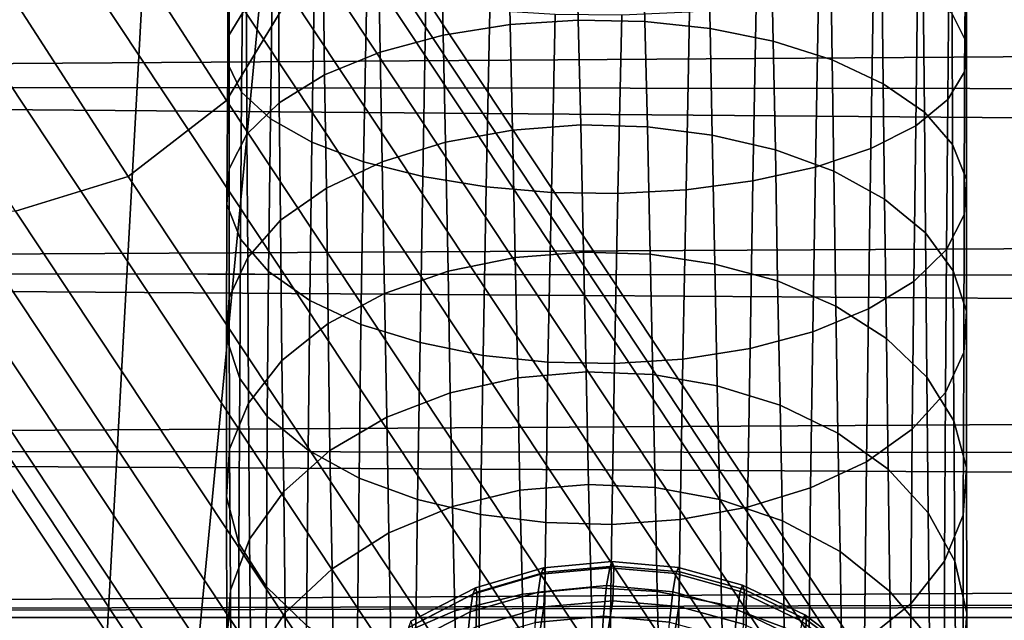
# Model space of a CAD drawing. Extents: x -43.1 to 43.1, y -41.3 to 41.3.
# Tile 418 of 656: x 0.008 to 0.23, y -0.252 to -0.117. Entities that reach past the tile are written whole.
import ezdxf

# ---------------------------------------------------------------- set-up
doc = ezdxf.new("R2010")
doc.units = 0
for name, color, linetype in [('CABLE', 18, 'CONTINUOUS'), ('CEILING_SUPPORT', 254, 'CONTINUOUS'), ('CLAMP', 254, 'CONTINUOUS'), ('METAL_BASE', 254, 'CONTINUOUS'), ('WIRE', 254, 'CONTINUOUS')]:
    doc.layers.add(name, color=color, linetype=linetype)

msp = doc.modelspace()

# ---------------------------------------------------------------- linework, layer by layer
at = {"layer": 'CABLE'}
for points in [[(0.0549, -0.1348, 27.6563), (-0.0164, -0.0245, 27.3823), (-0.0022, -0.0005, 27.3879), (0.0693, -0.111, 27.6624)], [(0.0328, -0.1519, 27.6552), (-0.0385, -0.0415, 27.3812), (-0.0164, -0.0245, 27.3823), (0.0549, -0.1348, 27.6563)], [(0.1591, -0.2653, 28.2591), (0.0042, -0.032, 27.7138), (-0.0211, -0.0398, 27.7175), (0.1337, -0.2731, 28.2628)], [(0.1833, -0.2666, 28.252), (0.0285, -0.0333, 27.7066), (0.0042, -0.032, 27.7138), (0.1591, -0.2653, 28.2591)], [(0.2046, -0.2763, 28.2424), (0.0497, -0.0428, 27.6967), (0.0285, -0.0333, 27.7066), (0.1833, -0.2666, 28.252)], [(0.1337, -0.2731, 28.2628), (-0.0211, -0.0398, 27.7175), (-0.0432, -0.0568, 27.7165), (0.1117, -0.2902, 28.2619)], [(0.0074, -0.1597, 27.6589), (-0.064, -0.0492, 27.3844), (-0.0385, -0.0415, 27.3812), (0.0328, -0.1519, 27.6552)], [(0.2209, -0.2943, 28.2308), (0.0658, -0.0606, 27.6847), (0.0497, -0.0428, 27.6967), (0.2046, -0.2763, 28.2424)], [(0.1117, -0.2902, 28.2619), (-0.0432, -0.0568, 27.7165), (-0.0576, -0.0807, 27.7104), (0.0973, -0.3142, 28.2561)], [(0.2283, -0.3185, 28.219), (0.0731, -0.0846, 27.6725), (0.0658, -0.0606, 27.6847), (0.2209, -0.2943, 28.2308)], [(0.0973, -0.3142, 28.2561), (-0.0576, -0.0807, 27.7104), (-0.0614, -0.107, 27.7002), (0.0937, -0.3407, 28.2464)], [(0.2246, -0.345, 28.2093), (0.0693, -0.111, 27.6624), (0.0731, -0.0846, 27.6725), (0.2283, -0.3185, 28.219)], [(0.0937, -0.3407, 28.2464), (-0.0614, -0.107, 27.7002), (-0.0541, -0.1311, 27.688), (0.1011, -0.3649, 28.2347)], [(0.2103, -0.369, 28.2035), (0.0549, -0.1348, 27.6563), (0.0693, -0.111, 27.6624), (0.2246, -0.345, 28.2093)], [(0.1011, -0.3649, 28.2347), (-0.0541, -0.1311, 27.688), (-0.038, -0.1488, 27.6761), (0.1173, -0.3829, 28.2231)], [(0.1882, -0.3861, 28.2026), (0.0328, -0.1519, 27.6552), (0.0549, -0.1348, 27.6563), (0.2103, -0.369, 28.2035)], [(0.1173, -0.3829, 28.2231), (-0.038, -0.1488, 27.6761), (-0.0168, -0.1584, 27.6661), (0.1386, -0.3926, 28.2134)], [(0.1629, -0.3939, 28.2063), (0.0074, -0.1597, 27.6589), (0.0328, -0.1519, 27.6552), (0.1882, -0.3861, 28.2026)], [(0.1386, -0.3926, 28.2134), (-0.0168, -0.1584, 27.6661), (0.0074, -0.1597, 27.6589), (0.1629, -0.3939, 28.2063)]]:
    msp.add_3dface(points, dxfattribs=at)
at = {"layer": 'CEILING_SUPPORT'}
for points in [[(0.068, -0.0542, 101.9285), (0.7651, 0, 101.9285), (0.7651, -0.7651, 101.9285), (0, -0.7651, 101.9285)], [(0.068, -0.0542, 101.859), (0.7651, 0, 101.859), (0.7651, -0.7651, 101.859), (0, -0.7651, 101.859)], [(0, -0.7651, 101.9285), (0.0377, -0.0783, 101.9285), (0.068, -0.0542, 101.9285)], [(0.068, -0.0542, 101.859), (0, -0.7651, 101.859), (0.0377, -0.0783, 101.859)], [(0.0377, -0.0783, 101.9285), (0, -0.7651, 101.9285), (0, -0.0869, 101.9285)], [(0.0377, -0.0783, 101.859), (0, -0.7651, 101.859), (0, -0.0869, 101.859)]]:
    msp.add_3dface(points, dxfattribs=at)
at = {"layer": 'CLAMP'}
for points in [[(2.4258, -0.1101, 94.0417), (-0.6955, -0.1312, 94.0358), (0.0031, -0.1043, 94.0431)], [(2.4258, -0.1101, 93.1647), (0.0031, -0.1043, 93.1633), (-0.6955, -0.1312, 93.1706)], [(-0.6955, -0.1312, 94.0358), (2.4258, -0.1101, 94.0417), (2.4399, -0.1343, 94.0349)], [(2.4399, -0.1343, 93.1715), (2.4258, -0.1101, 93.1647), (-0.6955, -0.1312, 93.1706)], [(-0.6955, -0.1312, 94.0358), (2.4566, -0.1566, 94.0273), (-0.6955, -0.173, 94.0209)], [(-0.6955, -0.1312, 94.0358), (2.4399, -0.1343, 94.0349), (2.4566, -0.1566, 94.0273)], [(2.4399, -0.1343, 93.1715), (-0.6955, -0.1312, 93.1706), (2.4566, -0.1566, 93.1791)], [(-0.6955, -0.173, 93.1855), (2.4566, -0.1566, 93.1791), (-0.6955, -0.1312, 93.1706)], [(-0.6955, -0.173, 94.0209), (2.4566, -0.1566, 94.0273), (2.4756, -0.1768, 94.0193)], [(-0.6955, -0.173, 93.1855), (2.4756, -0.1768, 93.1871), (2.4566, -0.1566, 93.1791)], [(2.4756, -0.1768, 94.0193), (2.4967, -0.1947, 94.0112), (-0.6955, -0.173, 94.0209)], [(2.4967, -0.1947, 94.0112), (-0.6955, -0.2131, 94.0019), (-0.6955, -0.173, 94.0209)], [(2.4967, -0.1947, 93.1952), (2.4756, -0.1768, 93.1871), (-0.6955, -0.173, 93.1855)], [(-0.6955, -0.173, 93.1855), (-0.6955, -0.2131, 93.2045), (2.4967, -0.1947, 93.1952)], [(-0.6955, -0.2131, 94.0019), (2.4967, -0.1947, 94.0112), (2.5311, -0.2162, 94.0002)], [(2.5311, -0.2162, 93.2062), (2.4967, -0.1947, 93.1952), (-0.6955, -0.2131, 93.2045)], [(2.5311, -0.2162, 94.0002), (2.5691, -0.232, 93.9912), (-0.6955, -0.2131, 94.0019)], [(-0.6955, -0.2131, 94.0019), (2.5691, -0.232, 93.9912), (-0.6955, -0.2512, 93.9791)], [(2.5311, -0.2162, 93.2062), (-0.6955, -0.2131, 93.2045), (2.5691, -0.232, 93.2152)], [(-0.6955, -0.2512, 93.2273), (2.5691, -0.232, 93.2152), (-0.6955, -0.2131, 93.2045)], [(-0.6955, -0.2512, 93.9791), (2.5691, -0.232, 93.9912), (2.6097, -0.2412, 93.9856)], [(2.6097, -0.2412, 93.2208), (2.5691, -0.232, 93.2152), (-0.6955, -0.2512, 93.2273)], [(2.6097, -0.2412, 93.9856), (2.6306, -0.2431, 93.9843), (-0.6955, -0.2512, 93.9791)], [(-0.6955, -0.2512, 93.2273), (2.6306, -0.2431, 93.2221), (2.6097, -0.2412, 93.2208)], [(-0.6955, -0.2512, 93.9791), (2.6306, -0.2431, 93.9843), (3.3384, -0.2512, 93.9791)], [(3.3384, -0.2512, 93.2273), (2.6306, -0.2431, 93.2221), (-0.6955, -0.2512, 93.2273)], [(3.3384, -0.2512, 93.9791), (3.3384, -0.2868, 93.9527), (-0.6955, -0.2868, 93.9527), (-0.6955, -0.2512, 93.9791)], [(3.3384, -0.2512, 93.2273), (-0.6955, -0.2512, 93.2273), (-0.6955, -0.2868, 93.2537), (3.3384, -0.2868, 93.2537)]]:
    msp.add_3dface(points, dxfattribs=at)
at = {"layer": 'METAL_BASE'}
for points in [[(-1.669, 0.6609, 8.6989), (-0.8194, 1.6735, 8.6989), (0.4824, 1.903, 8.6989), (1.6271, -1.2421, 8.6989)], [(-0.9992, 1.3658, 8.6989), (-1.609, 0.3096, 8.6989), (-1.3972, -0.8914, 8.6989), (1.2928, 1.3658, 8.6989)], [(-1.3972, -0.8914, 8.6989), (-0.463, -1.6754, 8.6989), (0.7566, -1.6754, 8.6989), (1.2928, 1.3658, 8.6989)], [(-0.8992, 1.2466, 0.6411), (-1.4558, 0.2826, 0.6411), (-1.2625, -0.8137, 0.6411), (1.1929, 1.2466, 0.6411)], [(-1.2625, -0.8137, 0.6411), (-0.4098, -1.5292, 0.6411), (0.7034, -1.5292, 0.6411), (1.1929, 1.2466, 0.6411)], [(-0.8194, -1.6735, 8.6989), (-1.669, -0.6609, 8.6989), (-1.669, 0.6609, 8.6989), (1.6271, -1.2421, 8.6989)]]:
    msp.add_3dface(points, dxfattribs=at)
at = {"layer": 'WIRE'}
for points in [[(0.0555, -0.12, 1.4773), (0.0555, -0.0886, 1.4655), (0.0593, -0.0838, 1.4817), (0.0594, -0.1136, 1.4929)], [(0.2183, -0.1153, 1.49), (0.2182, -0.0851, 1.48), (0.2216, -0.0899, 1.4639), (0.2215, -0.1217, 1.4745)], [(0.0552, -0.1265, 1.4614), (0.0553, -0.0936, 1.449), (0.0555, -0.0886, 1.4655), (0.0555, -0.12, 1.4773)], [(0.2215, -0.1217, 1.4745), (0.2216, -0.0899, 1.4639), (0.2214, -0.0949, 1.4474), (0.2211, -0.1283, 1.4585)], [(0.1188, -0.1177, 1.5544), (0.1183, -0.0934, 1.5429), (0.1336, -0.0925, 1.545), (0.1341, -0.1167, 1.5563)], [(0.1341, -0.1167, 1.5563), (0.1336, -0.0925, 1.545), (0.1486, -0.0928, 1.5446), (0.1491, -0.117, 1.5558)], [(0.1491, -0.117, 1.5558), (0.1486, -0.0928, 1.5446), (0.1632, -0.094, 1.5417), (0.1638, -0.1186, 1.5529)], [(0.0583, -0.1329, 1.4458), (0.0587, -0.0984, 1.4329), (0.0553, -0.0936, 1.449), (0.0552, -0.1265, 1.4614)], [(0.0895, -0.1239, 1.5425), (0.0891, -0.0984, 1.5302), (0.1032, -0.0953, 1.5379), (0.1037, -0.1201, 1.5498)], [(0.1037, -0.1201, 1.5498), (0.1032, -0.0953, 1.5379), (0.1183, -0.0934, 1.5429), (0.1188, -0.1177, 1.5544)], [(0.1638, -0.1186, 1.5529), (0.1632, -0.094, 1.5417), (0.1775, -0.0963, 1.5361), (0.178, -0.1214, 1.5475)], [(0.2211, -0.1283, 1.4585), (0.2214, -0.0949, 1.4474), (0.2176, -0.0997, 1.4313), (0.2173, -0.1346, 1.443)], [(0.178, -0.1214, 1.5475), (0.1775, -0.0963, 1.5361), (0.1909, -0.0997, 1.528), (0.1913, -0.1256, 1.5396)], [(0.0648, -0.1389, 1.4313), (0.0653, -0.1029, 1.4179), (0.0587, -0.0984, 1.4329), (0.0583, -0.1329, 1.4458)], [(0.077, -0.129, 1.5327), (0.0767, -0.1026, 1.5199), (0.0891, -0.0984, 1.5302), (0.0895, -0.1239, 1.5425)], [(0.1913, -0.1256, 1.5396), (0.1909, -0.0997, 1.528), (0.2025, -0.1041, 1.5174), (0.2028, -0.131, 1.5294)], [(0.2173, -0.1346, 1.443), (0.2176, -0.0997, 1.4313), (0.2106, -0.1041, 1.4163), (0.2101, -0.1405, 1.4286)], [(0.0741, -0.1442, 1.4185), (0.0747, -0.1069, 1.4047), (0.0653, -0.1029, 1.4179), (0.0648, -0.1389, 1.4313)], [(0.0668, -0.1353, 1.5207), (0.0666, -0.1078, 1.5073), (0.0767, -0.1026, 1.5199), (0.077, -0.129, 1.5327)], [(0.2101, -0.1405, 1.4286), (0.2106, -0.1041, 1.4163), (0.2006, -0.108, 1.4031), (0.2, -0.1456, 1.4159)], [(0.2028, -0.131, 1.5294), (0.2025, -0.1041, 1.5174), (0.2118, -0.1094, 1.5046), (0.2121, -0.1374, 1.517)], [(0.0595, -0.1424, 1.5069), (0.0594, -0.1136, 1.4929), (0.0666, -0.1078, 1.5073), (0.0668, -0.1353, 1.5207)], [(0.0858, -0.1486, 1.4078), (0.0865, -0.1102, 1.3938), (0.0747, -0.1069, 1.4047), (0.0741, -0.1442, 1.4185)], [(0.2, -0.1456, 1.4159), (0.2006, -0.108, 1.4031), (0.1882, -0.1111, 1.3923), (0.1875, -0.1498, 1.4056)], [(0.0991, -0.1519, 1.3997), (0.0998, -0.1127, 1.3855), (0.0865, -0.1102, 1.3938), (0.0858, -0.1486, 1.4078)], [(0.2121, -0.1374, 1.517), (0.2118, -0.1094, 1.5046), (0.2183, -0.1153, 1.49), (0.2184, -0.1447, 1.5031)], [(0.1134, -0.1542, 1.3942), (0.1142, -0.1145, 1.3799), (0.0998, -0.1127, 1.3855), (0.0991, -0.1519, 1.3997)], [(0.1875, -0.1498, 1.4056), (0.1882, -0.1111, 1.3923), (0.1742, -0.1135, 1.3842), (0.1734, -0.1529, 1.3979)], [(0.0555, -0.1502, 1.4921), (0.0555, -0.12, 1.4773), (0.0594, -0.1136, 1.4929), (0.0595, -0.1424, 1.5069)], [(0.1281, -0.1555, 1.3913), (0.1289, -0.1154, 1.377), (0.1142, -0.1145, 1.3799), (0.1134, -0.1542, 1.3942)], [(0.1584, -0.1549, 1.393), (0.1592, -0.1149, 1.379), (0.1439, -0.1156, 1.3767), (0.143, -0.1557, 1.3908)], [(0.1734, -0.1529, 1.3979), (0.1742, -0.1135, 1.3842), (0.1592, -0.1149, 1.379), (0.1584, -0.1549, 1.393)], [(0.1193, -0.1415, 1.5683), (0.1188, -0.1177, 1.5544), (0.1341, -0.1167, 1.5563), (0.1347, -0.1403, 1.5701)], [(0.143, -0.1557, 1.3908), (0.1439, -0.1156, 1.3767), (0.1289, -0.1154, 1.377), (0.1281, -0.1555, 1.3913)], [(0.1347, -0.1403, 1.5701), (0.1341, -0.1167, 1.5563), (0.1491, -0.117, 1.5558), (0.1497, -0.1407, 1.5695)], [(0.1497, -0.1407, 1.5695), (0.1491, -0.117, 1.5558), (0.1638, -0.1186, 1.5529), (0.1643, -0.1426, 1.5666)], [(0.2184, -0.1447, 1.5031), (0.2183, -0.1153, 1.49), (0.2215, -0.1217, 1.4745), (0.2215, -0.1526, 1.4881)], [(0.1042, -0.1442, 1.564), (0.1037, -0.1201, 1.5498), (0.1188, -0.1177, 1.5544), (0.1193, -0.1415, 1.5683)], [(0.1643, -0.1426, 1.5666), (0.1638, -0.1186, 1.5529), (0.178, -0.1214, 1.5475), (0.1785, -0.1459, 1.5614)], [(0.055, -0.1582, 1.4768), (0.0552, -0.1265, 1.4614), (0.0555, -0.12, 1.4773), (0.0555, -0.1502, 1.4921)], [(0.09, -0.1486, 1.5572), (0.0895, -0.1239, 1.5425), (0.1037, -0.1201, 1.5498), (0.1042, -0.1442, 1.564)], [(0.1785, -0.1459, 1.5614), (0.178, -0.1214, 1.5475), (0.1913, -0.1256, 1.5396), (0.1917, -0.1507, 1.5538)], [(0.2215, -0.1526, 1.4881), (0.2215, -0.1217, 1.4745), (0.2211, -0.1283, 1.4585), (0.221, -0.1605, 1.4729)], [(0.0774, -0.1545, 1.5479), (0.077, -0.129, 1.5327), (0.0895, -0.1239, 1.5425), (0.09, -0.1486, 1.5572)], [(0.1917, -0.1507, 1.5538), (0.1913, -0.1256, 1.5396), (0.2028, -0.131, 1.5294), (0.2031, -0.157, 1.544)], [(0.0581, -0.166, 1.4618), (0.0583, -0.1329, 1.4458), (0.0552, -0.1265, 1.4614), (0.055, -0.1582, 1.4768)], [(0.221, -0.1605, 1.4729), (0.2211, -0.1283, 1.4585), (0.2173, -0.1346, 1.443), (0.217, -0.1683, 1.458)], [(0.0671, -0.1617, 1.5366), (0.0668, -0.1353, 1.5207), (0.077, -0.129, 1.5327), (0.0774, -0.1545, 1.5479)], [(0.0644, -0.1733, 1.4479), (0.0648, -0.1389, 1.4313), (0.0583, -0.1329, 1.4458), (0.0581, -0.166, 1.4618)], [(0.2031, -0.157, 1.544), (0.2028, -0.131, 1.5294), (0.2121, -0.1374, 1.517), (0.2123, -0.1646, 1.5322)], [(0.217, -0.1683, 1.458), (0.2173, -0.1346, 1.443), (0.2101, -0.1405, 1.4286), (0.2097, -0.1755, 1.4443)], [(0.0597, -0.1701, 1.5236), (0.0595, -0.1424, 1.5069), (0.0668, -0.1353, 1.5207), (0.0671, -0.1617, 1.5366)], [(0.2123, -0.1646, 1.5322), (0.2121, -0.1374, 1.517), (0.2184, -0.1447, 1.5031), (0.2185, -0.1731, 1.5189)], [(0.0737, -0.1798, 1.4356), (0.0741, -0.1442, 1.4185), (0.0648, -0.1389, 1.4313), (0.0644, -0.1733, 1.4479)], [(0.1048, -0.1732, 1.5851), (0.1042, -0.1442, 1.564), (0.1193, -0.1415, 1.5683), (0.1199, -0.1701, 1.589)], [(0.1199, -0.1701, 1.589), (0.1193, -0.1415, 1.5683), (0.1347, -0.1403, 1.5701), (0.1353, -0.1689, 1.5905)], [(0.1353, -0.1689, 1.5905), (0.1347, -0.1403, 1.5701), (0.1497, -0.1407, 1.5695), (0.1503, -0.1694, 1.5898)], [(0.1503, -0.1694, 1.5898), (0.1497, -0.1407, 1.5695), (0.1643, -0.1426, 1.5666), (0.1649, -0.1716, 1.5871)], [(0.2097, -0.1755, 1.4443), (0.2101, -0.1405, 1.4286), (0.2, -0.1456, 1.4159), (0.1995, -0.1817, 1.4322)], [(0.0555, -0.1791, 1.5094), (0.0555, -0.1502, 1.4921), (0.0595, -0.1424, 1.5069), (0.0597, -0.1701, 1.5236)], [(0.1649, -0.1716, 1.5871), (0.1643, -0.1426, 1.5666), (0.1785, -0.1459, 1.5614), (0.179, -0.1754, 1.5822)], [(0.0852, -0.1852, 1.4253), (0.0858, -0.1486, 1.4078), (0.0741, -0.1442, 1.4185), (0.0737, -0.1798, 1.4356)], [(0.0905, -0.1782, 1.5788), (0.09, -0.1486, 1.5572), (0.1042, -0.1442, 1.564), (0.1048, -0.1732, 1.5851)], [(0.179, -0.1754, 1.5822), (0.1785, -0.1459, 1.5614), (0.1917, -0.1507, 1.5538), (0.1921, -0.1811, 1.575)], [(0.1995, -0.1817, 1.4322), (0.2, -0.1456, 1.4159), (0.1875, -0.1498, 1.4056), (0.1869, -0.1869, 1.4224)], [(0.2185, -0.1731, 1.5189), (0.2184, -0.1447, 1.5031), (0.2215, -0.1526, 1.4881), (0.2215, -0.1822, 1.5047)], [(0.0549, -0.1883, 1.4949), (0.055, -0.1582, 1.4768), (0.0555, -0.1502, 1.4921), (0.0555, -0.1791, 1.5094)], [(0.0778, -0.185, 1.5703), (0.0774, -0.1545, 1.5479), (0.09, -0.1486, 1.5572), (0.0905, -0.1782, 1.5788)], [(0.0985, -0.1893, 1.4174), (0.0991, -0.1519, 1.3997), (0.0858, -0.1486, 1.4078), (0.0852, -0.1852, 1.4253)], [(0.1869, -0.1869, 1.4224), (0.1875, -0.1498, 1.4056), (0.1734, -0.1529, 1.3979), (0.1728, -0.1906, 1.4152)], [(0.1921, -0.1811, 1.575), (0.1917, -0.1507, 1.5538), (0.2031, -0.157, 1.544), (0.2035, -0.1884, 1.5658)], [(0.1127, -0.1922, 1.412), (0.1134, -0.1542, 1.3942), (0.0991, -0.1519, 1.3997), (0.0985, -0.1893, 1.4174)], [(0.1728, -0.1906, 1.4152), (0.1734, -0.1529, 1.3979), (0.1584, -0.1549, 1.393), (0.1577, -0.193, 1.4106)], [(0.2215, -0.1822, 1.5047), (0.2215, -0.1526, 1.4881), (0.221, -0.1605, 1.4729), (0.2209, -0.1915, 1.4902)], [(0.0674, -0.1933, 1.5598), (0.0671, -0.1617, 1.5366), (0.0774, -0.1545, 1.5479), (0.0778, -0.185, 1.5703)], [(0.1273, -0.1937, 1.4091), (0.1281, -0.1555, 1.3913), (0.1134, -0.1542, 1.3942), (0.1127, -0.1922, 1.412)], [(0.1577, -0.193, 1.4106), (0.1584, -0.1549, 1.393), (0.143, -0.1557, 1.3908), (0.1423, -0.194, 1.4086)], [(0.1423, -0.194, 1.4086), (0.143, -0.1557, 1.3908), (0.1281, -0.1555, 1.3913), (0.1273, -0.1937, 1.4091)], [(0.2035, -0.1884, 1.5658), (0.2031, -0.157, 1.544), (0.2123, -0.1646, 1.5322), (0.2126, -0.1971, 1.5548)], [(0.0579, -0.1974, 1.4807), (0.0581, -0.166, 1.4618), (0.055, -0.1582, 1.4768), (0.0549, -0.1883, 1.4949)], [(0.0599, -0.2029, 1.5477), (0.0597, -0.1701, 1.5236), (0.0671, -0.1617, 1.5366), (0.0674, -0.1933, 1.5598)], [(0.2209, -0.1915, 1.4902), (0.221, -0.1605, 1.4729), (0.217, -0.1683, 1.458), (0.2168, -0.2005, 1.4761)], [(0.0641, -0.2059, 1.4674), (0.0644, -0.1733, 1.4479), (0.0581, -0.166, 1.4618), (0.0579, -0.1974, 1.4807)], [(0.2126, -0.1971, 1.5548), (0.2123, -0.1646, 1.5322), (0.2185, -0.1731, 1.5189), (0.2187, -0.2069, 1.5424)], [(0.2168, -0.2005, 1.4761), (0.217, -0.1683, 1.458), (0.2097, -0.1755, 1.4443), (0.2093, -0.2088, 1.4631)], [(0.0556, -0.2133, 1.5346), (0.0555, -0.1791, 1.5094), (0.0597, -0.1701, 1.5236), (0.0599, -0.2029, 1.5477)], [(0.1053, -0.2006, 1.6092), (0.1048, -0.1732, 1.5851), (0.1199, -0.1701, 1.589), (0.1205, -0.1972, 1.6127)], [(0.1205, -0.1972, 1.6127), (0.1199, -0.1701, 1.589), (0.1353, -0.1689, 1.5905), (0.1359, -0.1959, 1.6141)], [(0.1359, -0.1959, 1.6141), (0.1353, -0.1689, 1.5905), (0.1503, -0.1694, 1.5898), (0.1509, -0.1965, 1.6134)], [(0.1509, -0.1965, 1.6134), (0.1503, -0.1694, 1.5898), (0.1649, -0.1716, 1.5871), (0.1654, -0.199, 1.6108)], [(0.1654, -0.199, 1.6108), (0.1649, -0.1716, 1.5871), (0.179, -0.1754, 1.5822), (0.1796, -0.2034, 1.6061)], [(0.0733, -0.2135, 1.4556), (0.0737, -0.1798, 1.4356), (0.0644, -0.1733, 1.4479), (0.0641, -0.2059, 1.4674)], [(0.091, -0.2061, 1.6035), (0.0905, -0.1782, 1.5788), (0.1048, -0.1732, 1.5851), (0.1053, -0.2006, 1.6092)], [(0.2187, -0.2069, 1.5424), (0.2185, -0.1731, 1.5189), (0.2215, -0.1822, 1.5047), (0.2215, -0.2174, 1.5291)], [(0.1796, -0.2034, 1.6061), (0.179, -0.1754, 1.5822), (0.1921, -0.1811, 1.575), (0.1926, -0.2097, 1.5995)], [(0.2093, -0.2088, 1.4631), (0.2097, -0.1755, 1.4443), (0.1995, -0.1817, 1.4322), (0.199, -0.2161, 1.4517)], [(0.0549, -0.224, 1.5211), (0.0549, -0.1883, 1.4949), (0.0555, -0.1791, 1.5094), (0.0556, -0.2133, 1.5346)], [(0.0782, -0.2136, 1.5958), (0.0778, -0.185, 1.5703), (0.0905, -0.1782, 1.5788), (0.091, -0.2061, 1.6035)], [(0.0848, -0.2198, 1.4458), (0.0852, -0.1852, 1.4253), (0.0737, -0.1798, 1.4356), (0.0733, -0.2135, 1.4556)], [(0.199, -0.2161, 1.4517), (0.1995, -0.1817, 1.4322), (0.1869, -0.1869, 1.4224), (0.1864, -0.222, 1.4424)], [(0.1926, -0.2097, 1.5995), (0.1921, -0.1811, 1.575), (0.2035, -0.1884, 1.5658), (0.2039, -0.2178, 1.5909)], [(0.2215, -0.2174, 1.5291), (0.2215, -0.1822, 1.5047), (0.2209, -0.1915, 1.4902), (0.2208, -0.2281, 1.5156)], [(0.0678, -0.2228, 1.5861), (0.0674, -0.1933, 1.5598), (0.0778, -0.185, 1.5703), (0.0782, -0.2136, 1.5958)], [(0.0979, -0.2246, 1.4382), (0.0985, -0.1893, 1.4174), (0.0852, -0.1852, 1.4253), (0.0848, -0.2198, 1.4458)], [(0.0577, -0.2345, 1.5079), (0.0579, -0.1974, 1.4807), (0.0549, -0.1883, 1.4949), (0.0549, -0.224, 1.5211)], [(0.1864, -0.222, 1.4424), (0.1869, -0.1869, 1.4224), (0.1728, -0.1906, 1.4152), (0.1722, -0.2263, 1.4356)], [(0.2039, -0.2178, 1.5909), (0.2035, -0.1884, 1.5658), (0.2126, -0.1971, 1.5548), (0.2129, -0.2276, 1.5807)], [(0.1121, -0.228, 1.433), (0.1127, -0.1922, 1.412), (0.0985, -0.1893, 1.4174), (0.0979, -0.2246, 1.4382)], [(0.1722, -0.2263, 1.4356), (0.1728, -0.1906, 1.4152), (0.1577, -0.193, 1.4106), (0.1571, -0.2291, 1.4313)], [(0.1268, -0.2298, 1.4302), (0.1273, -0.1937, 1.4091), (0.1127, -0.1922, 1.412), (0.1121, -0.228, 1.433)], [(0.2208, -0.2281, 1.5156), (0.2209, -0.1915, 1.4902), (0.2168, -0.2005, 1.4761), (0.2166, -0.2385, 1.5025)], [(0.0601, -0.2335, 1.575), (0.0599, -0.2029, 1.5477), (0.0674, -0.1933, 1.5598), (0.0678, -0.2228, 1.5861)], [(0.1417, -0.2302, 1.4296), (0.1423, -0.194, 1.4086), (0.1273, -0.1937, 1.4091), (0.1268, -0.2298, 1.4302)], [(0.1571, -0.2291, 1.4313), (0.1577, -0.193, 1.4106), (0.1423, -0.194, 1.4086), (0.1417, -0.2302, 1.4296)], [(0.1058, -0.2262, 1.6362), (0.1053, -0.2006, 1.6092), (0.1205, -0.1972, 1.6127), (0.121, -0.2225, 1.6393)], [(0.121, -0.2225, 1.6393), (0.1205, -0.1972, 1.6127), (0.1359, -0.1959, 1.6141), (0.1364, -0.2212, 1.6404)], [(0.1364, -0.2212, 1.6404), (0.1359, -0.1959, 1.6141), (0.1509, -0.1965, 1.6134), (0.1514, -0.2219, 1.6398)], [(0.1514, -0.2219, 1.6398), (0.1509, -0.1965, 1.6134), (0.1654, -0.199, 1.6108), (0.166, -0.2246, 1.6373)], [(0.2129, -0.2276, 1.5807), (0.2126, -0.1971, 1.5548), (0.2187, -0.2069, 1.5424), (0.2189, -0.2385, 1.5693)], [(0.0639, -0.2443, 1.4954), (0.0641, -0.2059, 1.4674), (0.0579, -0.1974, 1.4807), (0.0577, -0.2345, 1.5079)], [(0.166, -0.2246, 1.6373), (0.1654, -0.199, 1.6108), (0.1796, -0.2034, 1.6061), (0.1801, -0.2294, 1.633)], [(0.0915, -0.2321, 1.631), (0.091, -0.2061, 1.6035), (0.1053, -0.2006, 1.6092), (0.1058, -0.2262, 1.6362)], [(0.2166, -0.2385, 1.5025), (0.2168, -0.2005, 1.4761), (0.2093, -0.2088, 1.4631), (0.209, -0.2481, 1.4904)], [(0.0558, -0.245, 1.563), (0.0556, -0.2133, 1.5346), (0.0599, -0.2029, 1.5477), (0.0601, -0.2335, 1.575)], [(0.1801, -0.2294, 1.633), (0.1796, -0.2034, 1.6061), (0.1926, -0.2097, 1.5995), (0.1931, -0.2363, 1.6269)], [(0.0729, -0.253, 1.4844), (0.0733, -0.2135, 1.4556), (0.0641, -0.2059, 1.4674), (0.0639, -0.2443, 1.4954)], [(0.0787, -0.2402, 1.624), (0.0782, -0.2136, 1.5958), (0.091, -0.2061, 1.6035), (0.0915, -0.2321, 1.631)], [(0.2189, -0.2385, 1.5693), (0.2187, -0.2069, 1.5424), (0.2215, -0.2174, 1.5291), (0.2216, -0.2502, 1.557)], [(0.1931, -0.2363, 1.6269), (0.1926, -0.2097, 1.5995), (0.2039, -0.2178, 1.5909), (0.2043, -0.2453, 1.619)], [(0.209, -0.2481, 1.4904), (0.2093, -0.2088, 1.4631), (0.199, -0.2161, 1.4517), (0.1986, -0.2564, 1.4799)], [(0.055, -0.2569, 1.5505), (0.0549, -0.224, 1.5211), (0.0556, -0.2133, 1.5346), (0.0558, -0.245, 1.563)], [(0.0681, -0.2501, 1.6152), (0.0678, -0.2228, 1.5861), (0.0782, -0.2136, 1.5958), (0.0787, -0.2402, 1.624)], [(0.0843, -0.2603, 1.4752), (0.0848, -0.2198, 1.4458), (0.0733, -0.2135, 1.4556), (0.0729, -0.253, 1.4844)], [(0.1986, -0.2564, 1.4799), (0.199, -0.2161, 1.4517), (0.1864, -0.222, 1.4424), (0.186, -0.2632, 1.4714)], [(0.2043, -0.2453, 1.619), (0.2039, -0.2178, 1.5909), (0.2129, -0.2276, 1.5807), (0.2132, -0.2559, 1.6096)], [(0.2216, -0.2502, 1.557), (0.2215, -0.2174, 1.5291), (0.2208, -0.2281, 1.5156), (0.2208, -0.2621, 1.5446)], [(0.0974, -0.2659, 1.4681), (0.0979, -0.2246, 1.4382), (0.0848, -0.2198, 1.4458), (0.0843, -0.2603, 1.4752)], [(0.1216, -0.2459, 1.6682), (0.121, -0.2225, 1.6393), (0.1364, -0.2212, 1.6404), (0.137, -0.2444, 1.6692)], [(0.137, -0.2444, 1.6692), (0.1364, -0.2212, 1.6404), (0.1514, -0.2219, 1.6398), (0.1519, -0.2453, 1.6686)], [(0.0604, -0.2617, 1.6051), (0.0601, -0.2335, 1.575), (0.0678, -0.2228, 1.5861), (0.0681, -0.2501, 1.6152)], [(0.1063, -0.2497, 1.6655), (0.1058, -0.2262, 1.6362), (0.121, -0.2225, 1.6393), (0.1216, -0.2459, 1.6682)], [(0.1519, -0.2453, 1.6686), (0.1514, -0.2219, 1.6398), (0.166, -0.2246, 1.6373), (0.1664, -0.2482, 1.6663)], [(0.186, -0.2632, 1.4714), (0.1864, -0.222, 1.4424), (0.1722, -0.2263, 1.4356), (0.1717, -0.2681, 1.4652)], [(0.0577, -0.2686, 1.5383), (0.0577, -0.2345, 1.5079), (0.0549, -0.224, 1.5211), (0.055, -0.2569, 1.5505)], [(0.1116, -0.2698, 1.4631), (0.1121, -0.228, 1.433), (0.0979, -0.2246, 1.4382), (0.0974, -0.2659, 1.4681)], [(0.1664, -0.2482, 1.6663), (0.166, -0.2246, 1.6373), (0.1801, -0.2294, 1.633), (0.1805, -0.2534, 1.6624)], [(0.0919, -0.2559, 1.6609), (0.0915, -0.2321, 1.631), (0.1058, -0.2262, 1.6362), (0.1063, -0.2497, 1.6655)], [(0.1262, -0.272, 1.4604), (0.1268, -0.2298, 1.4302), (0.1121, -0.228, 1.433), (0.1116, -0.2698, 1.4631)], [(0.1717, -0.2681, 1.4652), (0.1722, -0.2263, 1.4356), (0.1571, -0.2291, 1.4313), (0.1565, -0.2712, 1.4613)], [(0.2132, -0.2559, 1.6096), (0.2129, -0.2276, 1.5807), (0.2189, -0.2385, 1.5693), (0.2191, -0.2678, 1.5991)], [(0.2208, -0.2621, 1.5446), (0.2208, -0.2281, 1.5156), (0.2166, -0.2385, 1.5025), (0.2165, -0.2737, 1.5325)], [(0.1411, -0.2725, 1.4597), (0.1417, -0.2302, 1.4296), (0.1268, -0.2298, 1.4302), (0.1262, -0.272, 1.4604)], [(0.1565, -0.2712, 1.4613), (0.1571, -0.2291, 1.4313), (0.1417, -0.2302, 1.4296), (0.1411, -0.2725, 1.4597)], [(0.1805, -0.2534, 1.6624), (0.1801, -0.2294, 1.633), (0.1931, -0.2363, 1.6269), (0.1935, -0.2609, 1.6568)], [(0.079, -0.2645, 1.6545), (0.0787, -0.2402, 1.624), (0.0915, -0.2321, 1.631), (0.0919, -0.2559, 1.6609)], [(0.056, -0.2742, 1.5941), (0.0558, -0.245, 1.563), (0.0601, -0.2335, 1.575), (0.0604, -0.2617, 1.6051)], [(0.0637, -0.2795, 1.5268), (0.0639, -0.2443, 1.4954), (0.0577, -0.2345, 1.5079), (0.0577, -0.2686, 1.5383)], [(0.1935, -0.2609, 1.6568), (0.1931, -0.2363, 1.6269), (0.2043, -0.2453, 1.619), (0.2047, -0.2704, 1.6496)], [(0.1263, -0.24, 2.6634), (0.1257, -0.2414, 2.6047), (0.1412, -0.24, 2.6044), (0.1417, -0.2386, 2.6632)], [(0.1267, -0.241, 2.7217), (0.1263, -0.24, 2.6634), (0.1417, -0.2386, 2.6632), (0.1421, -0.2396, 2.7217)], [(0.1417, -0.2386, 2.6632), (0.1412, -0.24, 2.6044), (0.1561, -0.2413, 2.6043), (0.1567, -0.2399, 2.6631)], [(0.1421, -0.2396, 2.7217), (0.1417, -0.2386, 2.6632), (0.1567, -0.2399, 2.6631), (0.157, -0.2409, 2.7216)], [(0.2165, -0.2737, 1.5325), (0.2166, -0.2385, 1.5025), (0.209, -0.2481, 1.4904), (0.2088, -0.2843, 1.5214)], [(0.2191, -0.2678, 1.5991), (0.2189, -0.2385, 1.5693), (0.2216, -0.2502, 1.557), (0.2217, -0.2805, 1.5879)], [(0.0684, -0.2752, 1.6466), (0.0681, -0.2501, 1.6152), (0.0787, -0.2402, 1.624), (0.079, -0.2645, 1.6545)], [(0.1104, -0.2459, 2.6051), (0.1098, -0.2499, 2.5465), (0.1251, -0.2455, 2.5459), (0.1257, -0.2414, 2.6047)], [(0.111, -0.2445, 2.6635), (0.1104, -0.2459, 2.6051), (0.1257, -0.2414, 2.6047), (0.1263, -0.24, 2.6634)], [(0.1113, -0.2455, 2.7216), (0.111, -0.2445, 2.6635), (0.1263, -0.24, 2.6634), (0.1267, -0.241, 2.7217)], [(0.1111, -0.2533, 2.8359), (0.1113, -0.2455, 2.7216), (0.1267, -0.241, 2.7217), (0.1264, -0.2488, 2.8365)], [(0.1257, -0.2414, 2.6047), (0.1251, -0.2455, 2.5459), (0.1405, -0.244, 2.5456), (0.1412, -0.24, 2.6044)], [(0.1264, -0.2488, 2.8365), (0.1267, -0.241, 2.7217), (0.1421, -0.2396, 2.7217), (0.1419, -0.2474, 2.8367)], [(0.1412, -0.24, 2.6044), (0.1405, -0.244, 2.5456), (0.1554, -0.2454, 2.5455), (0.1561, -0.2413, 2.6043)], [(0.1419, -0.2474, 2.8367), (0.1421, -0.2396, 2.7217), (0.157, -0.2409, 2.7216), (0.1568, -0.2487, 2.8367)], [(0.1561, -0.2413, 2.6043), (0.1554, -0.2454, 2.5455), (0.1699, -0.2494, 2.5457), (0.1706, -0.2453, 2.6044)], [(0.1567, -0.2399, 2.6631), (0.1561, -0.2413, 2.6043), (0.1706, -0.2453, 2.6044), (0.1711, -0.2439, 2.663)], [(0.157, -0.2409, 2.7216), (0.1567, -0.2399, 2.6631), (0.1711, -0.2439, 2.663), (0.1715, -0.2449, 2.7213)], [(0.1568, -0.2487, 2.8367), (0.157, -0.2409, 2.7216), (0.1715, -0.2449, 2.7213), (0.1713, -0.2527, 2.8365)], [(0.055, -0.2871, 1.5827), (0.055, -0.2569, 1.5505), (0.0558, -0.245, 1.563), (0.056, -0.2742, 1.5941)], [(0.0726, -0.2893, 1.5166), (0.0729, -0.253, 1.4844), (0.0639, -0.2443, 1.4954), (0.0637, -0.2795, 1.5268)], [(0.0959, -0.2534, 2.6056), (0.0952, -0.2574, 2.5474), (0.1098, -0.2499, 2.5465), (0.1104, -0.2459, 2.6051)], [(0.0964, -0.252, 2.6636), (0.0959, -0.2534, 2.6056), (0.1104, -0.2459, 2.6051), (0.111, -0.2445, 2.6635)], [(0.0968, -0.253, 2.7214), (0.0964, -0.252, 2.6636), (0.111, -0.2445, 2.6635), (0.1113, -0.2455, 2.7216)], [(0.0966, -0.2607, 2.8351), (0.0968, -0.253, 2.7214), (0.1113, -0.2455, 2.7216), (0.1111, -0.2533, 2.8359)], [(0.1067, -0.271, 1.6968), (0.1063, -0.2497, 1.6655), (0.1216, -0.2459, 1.6682), (0.122, -0.267, 1.6993)], [(0.1098, -0.2499, 2.5465), (0.1091, -0.2567, 2.4882), (0.1244, -0.2523, 2.4874), (0.1251, -0.2455, 2.5459)], [(0.122, -0.267, 1.6993), (0.1216, -0.2459, 1.6682), (0.137, -0.2444, 1.6692), (0.1374, -0.2656, 1.7001)], [(0.1251, -0.2455, 2.5459), (0.1244, -0.2523, 2.4874), (0.1398, -0.2509, 2.487), (0.1405, -0.244, 2.5456)], [(0.1374, -0.2656, 1.7001), (0.137, -0.2444, 1.6692), (0.1519, -0.2453, 1.6686), (0.1524, -0.2665, 1.6995)], [(0.1405, -0.244, 2.5456), (0.1398, -0.2509, 2.487), (0.1547, -0.2522, 2.487), (0.1554, -0.2454, 2.5455)], [(0.1524, -0.2665, 1.6995), (0.1519, -0.2453, 1.6686), (0.1664, -0.2482, 1.6663), (0.1669, -0.2697, 1.6974)], [(0.1554, -0.2454, 2.5455), (0.1547, -0.2522, 2.487), (0.1692, -0.2562, 2.4874), (0.1699, -0.2494, 2.5457)], [(0.1706, -0.2453, 2.6044), (0.1699, -0.2494, 2.5457), (0.1839, -0.2561, 2.5462), (0.1845, -0.2521, 2.6045)], [(0.1711, -0.2439, 2.663), (0.1706, -0.2453, 2.6044), (0.1845, -0.2521, 2.6045), (0.1851, -0.2506, 2.6629)], [(0.1715, -0.2449, 2.7213), (0.1711, -0.2439, 2.663), (0.1851, -0.2506, 2.6629), (0.1854, -0.2516, 2.721)], [(0.1713, -0.2527, 2.8365), (0.1715, -0.2449, 2.7213), (0.1854, -0.2516, 2.721), (0.1852, -0.2594, 2.836)], [(0.2047, -0.2704, 1.6496), (0.2043, -0.2453, 1.619), (0.2132, -0.2559, 1.6096), (0.2135, -0.2818, 1.6411)], [(0.1238, -0.265, 2.9731), (0.1264, -0.2488, 2.8365), (0.1419, -0.2474, 2.8367), (0.1393, -0.2636, 2.9738)], [(0.1393, -0.2636, 2.9738), (0.1419, -0.2474, 2.8367), (0.1568, -0.2487, 2.8367), (0.1542, -0.265, 2.9741)], [(0.1669, -0.2697, 1.6974), (0.1664, -0.2482, 1.6663), (0.1805, -0.2534, 1.6624), (0.1809, -0.2752, 1.6939)], [(0.2088, -0.2843, 1.5214), (0.209, -0.2481, 1.4904), (0.1986, -0.2564, 1.4799), (0.1983, -0.2935, 1.5118)], [(0.0607, -0.2874, 1.6375), (0.0604, -0.2617, 1.6051), (0.0681, -0.2501, 1.6152), (0.0684, -0.2752, 1.6466)], [(0.0923, -0.2776, 1.6927), (0.0919, -0.2559, 1.6609), (0.1063, -0.2497, 1.6655), (0.1067, -0.271, 1.6968)], [(0.0952, -0.2574, 2.5474), (0.0945, -0.2641, 2.4894), (0.1091, -0.2567, 2.4882), (0.1098, -0.2499, 2.5465)], [(0.1085, -0.2694, 2.972), (0.1111, -0.2533, 2.8359), (0.1264, -0.2488, 2.8365), (0.1238, -0.265, 2.9731)], [(0.1542, -0.265, 2.9741), (0.1568, -0.2487, 2.8367), (0.1713, -0.2527, 2.8365), (0.1687, -0.269, 2.974)], [(0.1699, -0.2494, 2.5457), (0.1692, -0.2562, 2.4874), (0.1832, -0.2629, 2.4881), (0.1839, -0.2561, 2.5462)], [(0.2217, -0.2805, 1.5879), (0.2216, -0.2502, 1.557), (0.2208, -0.2621, 1.5446), (0.2208, -0.2934, 1.5766)], [(0.1244, -0.2523, 2.4874), (0.1237, -0.2617, 2.4294), (0.1391, -0.2603, 2.429), (0.1398, -0.2509, 2.487)], [(0.1398, -0.2509, 2.487), (0.1391, -0.2603, 2.429), (0.1541, -0.2616, 2.4291), (0.1547, -0.2522, 2.487)], [(0.1851, -0.2506, 2.6629), (0.1845, -0.2521, 2.6045), (0.1973, -0.2616, 2.6048), (0.1979, -0.2602, 2.6628)], [(0.1854, -0.2516, 2.721), (0.1851, -0.2506, 2.6629), (0.1979, -0.2602, 2.6628), (0.1982, -0.2612, 2.7207)], [(0.1852, -0.2594, 2.836), (0.1854, -0.2516, 2.721), (0.1982, -0.2612, 2.7207), (0.198, -0.2689, 2.8352)]]:
    msp.add_3dface(points, dxfattribs=at)

doc.saveas('drawing.dxf')
